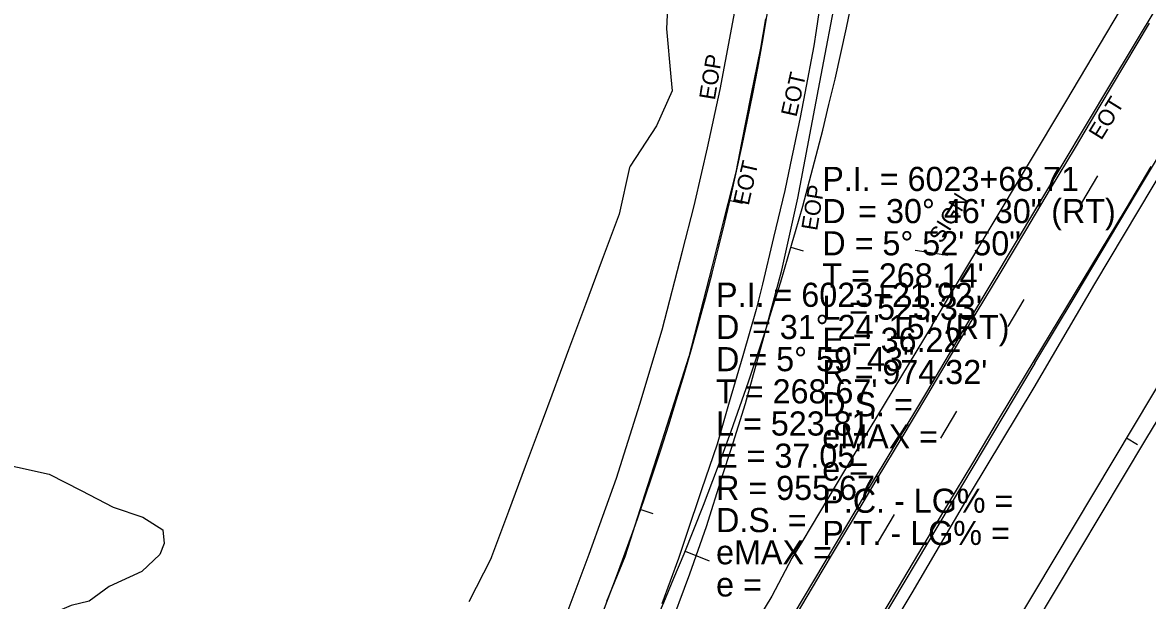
# Model space of a CAD drawing. Extents: x 2132221 to 2141942, y 535736 to 547298.
# Drawn here: x 2136948.6 to 2137298, y 539285.8 to 539465.4 of the extents above; entities that cross this region are included whole.
import ezdxf

# ---------------------------------------------------------------- set-up
doc = ezdxf.new("R2010")
doc.units = 0
for name, color, linetype in [('RD_EX_BldgApp', 7, 'Continuous'), ('RD_EX_BldgApp_txCode', 7, 'Continuous'), ('RD_EX_Conc', 7, 'Continuous'), ('RD_EX_GuardRail', 7, 'Continuous'), ('RD_EX_H2O', 7, 'Continuous'), ('RD_EX_Misc', 7, 'Continuous'), ('RD_EX_Misc_txCode', 7, 'Continuous'), ('RD_EX_Road', 7, 'Continuous'), ('RD_EX_Road_txCode', 7, 'Continuous'), ('RD_EX_VEG', 7, 'Continuous'), ('RD_HC_Cl', 7, 'Continuous'), ('RD_HC_Data', 7, 'Continuous'), ('RD_HC_Data_Tic', 7, 'Continuous')]:
    doc.layers.add(name, color=color, linetype=linetype)

msp = doc.modelspace()

# ---------------------------------------------------------------- linework, layer by layer
at = {"layer": 'RD_EX_BldgApp'}
msp.add_line((2137235.98, 539393), (2137225.83, 539394.52), dxfattribs=at)
at = {"layer": 'RD_EX_Conc'}
for points in [[(2137242.23, 539372.03), (2137263.99, 539408.38), (2137286.63, 539446.29), (2137308.35, 539482.58), (2137330.9, 539520.32), (2137352.84, 539557.03), (2137375.41, 539594.83), (2137397.01, 539631.04), (2137419.62, 539668.7), (2137441.46, 539705.12), (2137463.96, 539742.92), (2137485.77, 539779.43), (2137508.5, 539817.41), (2137530.04, 539853.47), (2137547.89, 539883.34), (2137565.16, 539912.21), (2137584.16, 539944.01), (2137609.52, 539986.34), (2137628.42, 540017.94)], [(2137263.04, 539359.5), (2137275.58, 539380.34), (2137294.64, 539412.29), (2137320.12, 539454.95), (2137338.88, 539486.39), (2137364.26, 539528.76), (2137383.24, 539560.45), (2137408.68, 539602.98), (2137427.67, 539634.75), (2137453.05, 539677.2), (2137471.87, 539708.82), (2137497.19, 539751.42), (2137516.41, 539783.43), (2137541.62, 539825.46), (2137561.12, 539858.06), (2137585.95, 539899.61), (2137605.04, 539931.67), (2137630.62, 539974.42), (2137649.49, 540005.97)], [(2137043.74, 539069.23), (2137048.13, 539076.97), (2137061.58, 539069.64), (2137074.6, 539091.41), (2137096.49, 539127.9), (2137121.9, 539170.45), (2137143.59, 539206.82), (2137166.07, 539244.36), (2137185, 539276.21), (2137210.45, 539318.75), (2137229.51, 539350.48), (2137242.23, 539372.03)], [(2137263.04, 539359.5), (2137240.58, 539321.84), (2137218.76, 539285.38), (2137196.3, 539247.74), (2137176.97, 539215.44), (2137151.95, 539173.6), (2137130.16, 539137.26), (2137107.61, 539099.35), (2137082.02, 539056.89), (2137077.38, 539049.09)]]:
    msp.add_lwpolyline(points, dxfattribs=at)
at = {"layer": 'RD_EX_GuardRail'}
for points in [[(2137592.36, 539832.15), (2137568.26, 539787.9), (2137548.04, 539754.27), (2137531.87, 539727.26), (2137515.31, 539699.54), (2137498.28, 539671.31), (2137474.37, 539631.17), (2137458.05, 539604.34), (2137441.86, 539577.27), (2137417.6, 539536.44), (2137400.33, 539507.43), (2137377.39, 539469.62), (2137353.17, 539429.19), (2137317.32, 539368.74), (2137297.36, 539335.79)], [(2137297.36, 539335.79), (2137262.72, 539277.83), (2137230.19, 539223.92), (2137198.56, 539171.04), (2137170.43, 539122.99), (2137143.89, 539078.9), (2137120.24, 539039.74), (2137112.85, 539027.78)]]:
    msp.add_lwpolyline(points, dxfattribs=at)
at = {"layer": 'RD_EX_H2O'}
msp.add_lwpolyline([(2136937.08, 539329.41), (2136956.9, 539325.01), (2136966.82, 539319.9), (2136976.74, 539314.8), (2136985.96, 539311.64), (2136992.18, 539307.69), (2136992.58, 539303.51), (2136991.26, 539300.03), (2136985.6, 539294.77), (2136975.47, 539290.12), (2136969.24, 539285.53), (2136963.66, 539284.21), (2136956.68, 539281.22), (2136945.76, 539275.36)], dxfattribs=at)
at = {"layer": 'RD_EX_Misc'}
for p, q in [((2137277.62, 539409.29), (2137282.61, 539417.68)), ((2137254.69, 539370.85), (2137259.69, 539379.23)), ((2137233.8, 539336.19), (2137238.79, 539344.58)), ((2137214.42, 539304.11), (2137219.42, 539312.49))]:
    msp.add_line(p, q, dxfattribs=at)
for points in [[(2137197.31, 539477.67), (2137195.07, 539462.84), (2137194.36, 539458.09), (2137191.57, 539443.35), (2137190.15, 539435.8), (2137187.05, 539421.12), (2137185.38, 539413.17), (2137181.88, 539398.59), (2137178.38, 539384), (2137176.5, 539376.15), (2137172.3, 539361.75), (2137168.11, 539347.35), (2137164.31, 539334.32), (2137159.52, 539320.11), (2137154.73, 539305.9), (2137152.33, 539298.79), (2137147.11, 539284.73)], [(2137179.34, 539466.45), (2137177.76, 539457.34), (2137174.85, 539442.63), (2137171.93, 539427.91), (2137170.12, 539418.81), (2137166.43, 539404.28), (2137162.74, 539389.74), (2137159.05, 539375.2), (2137155.59, 539361.6), (2137151.01, 539347.32), (2137146.43, 539333.03), (2137141.85, 539318.75), (2137137.27, 539304.46), (2137135.61, 539299.29), (2137129.93, 539285.41)], [(2137298.57, 539465.16), (2137290.87, 539452.28), (2137283.18, 539439.41), (2137275.49, 539426.53), (2137267.8, 539413.65), (2137260.11, 539400.77), (2137252.41, 539387.89), (2137244.72, 539375.02), (2137237.03, 539362.14), (2137229.34, 539349.26), (2137221.65, 539336.38), (2137213.95, 539323.51), (2137206.26, 539310.63), (2137204.52, 539307.72), (2137196.83, 539294.84), (2137189.14, 539281.96)], [(2137299.02, 539420.58), (2137291.35, 539407.69), (2137291.04, 539407.16), (2137283.28, 539394.32), (2137275.53, 539381.48), (2137267.77, 539368.64), (2137260.01, 539355.8), (2137252.26, 539342.96), (2137251.28, 539341.35), (2137243.6, 539328.47), (2137235.91, 539315.59), (2137228.23, 539302.71), (2137220.54, 539289.83), (2137212.86, 539276.95)]]:
    msp.add_lwpolyline(points, dxfattribs=at)
at = {"layer": 'RD_EX_Road'}
for points in [[(2137262.82, 539351.95), (2137281.66, 539384.2), (2137304.23, 539421.92), (2137324.62, 539455.81), (2137346.95, 539494.12), (2137365.98, 539524.98), (2137382.97, 539552.95), (2137402.34, 539585.47), (2137421, 539616.32), (2137440.79, 539650.02), (2137458.12, 539679.26), (2137474.32, 539706.92), (2137495.73, 539742.57), (2137510.44, 539767.21), (2137528.18, 539796.71), (2137547.34, 539828.56), (2137566.47, 539860.5), (2137583.1, 539889.05), (2137601.67, 539919.51), (2137620.06, 539950.89), (2137640.86, 539984.68), (2137653.2, 540005.1)], [(2137157.16, 539408.42), (2137159.63, 539418.74), (2137161.34, 539426.38), (2137165.26, 539444.48), (2137168.58, 539462.15), (2137172.6, 539483.93), (2137175.53, 539504.34), (2137178.43, 539529.49), (2137180.27, 539553.75), (2137181.44, 539571.04), (2137181.51, 539610.29), (2137180.5, 539643.86), (2137179.36, 539669.71), (2137179.23, 539702.45), (2137178.02, 539731.4), (2137177.3, 539758.46)], [(2137189.41, 539410.75), (2137195.86, 539444.65), (2137202.16, 539477.91), (2137206.77, 539514.89), (2137210.59, 539555.64), (2137211.91, 539588.29), (2137212.68, 539624.22), (2137212.42, 539662.92), (2137211.68, 539690.89), (2137210.85, 539723.35), (2137210, 539751.59)], [(2137231.11, 539371.27), (2137249.17, 539401.42), (2137272.6, 539440.72), (2137300.11, 539487.03), (2137302.61, 539489.71), (2137313.58, 539507.61), (2137322.6, 539522.56), (2137325.81, 539528.24), (2137334.23, 539541.92), (2137342.34, 539555.22), (2137347.46, 539563.53), (2137348.75, 539564.77), (2137350.27, 539568.62), (2137358.47, 539582.13), (2137362.81, 539589.77), (2137369.41, 539600.76), (2137376.87, 539613.41), (2137386.34, 539630.25), (2137398.78, 539651.22), (2137408.93, 539668.96), (2137422.27, 539691.25), (2137436.48, 539714.76), (2137452.6, 539741.72)], [(2137048.13, 539076.97), (2137057.39, 539093.44), (2137067.57, 539111.87), (2137079.22, 539132.53), (2137094.62, 539160.88), (2137106.97, 539183.5), (2137117.14, 539203.56), (2137126.87, 539223.28), (2137136.64, 539245.56), (2137142.29, 539258.43), (2137148.92, 539275.38), (2137155.88, 539294.04), (2137161, 539308.74), (2137165.87, 539324.26), (2137168.83, 539333.05), (2137173.16, 539346.96), (2137178.88, 539367.59), (2137184.45, 539388.35), (2137189.41, 539410.75)], [(2137006.53, 539066.01), (2137013.89, 539078.91), (2137024.77, 539097.78), (2137038.63, 539121.79), (2137050.02, 539142.02), (2137056.82, 539154.91), (2137066.02, 539172.3), (2137073.99, 539186.99), (2137083.8, 539205.71), (2137091.28, 539221.05), (2137099.16, 539237.88), (2137108.37, 539258.44), (2137116.77, 539279.44), (2137124.59, 539300.19), (2137133.06, 539323.8), (2137140.3, 539346.76), (2137147.25, 539369.82), (2137153.61, 539394.27), (2137157.16, 539408.42)], [(2137231.11, 539371.27), (2137209.1, 539334.87), (2137190.96, 539304.41), (2137187.5, 539298.93), (2137181.36, 539287.14), (2137166.25, 539262.11), (2137146.11, 539227.86), (2137144.58, 539226.64), (2137138.66, 539217.45), (2137124.26, 539194.84), (2137122.04, 539195.11), (2137111.32, 539175.78), (2137100.54, 539156.89), (2137083.66, 539126.93), (2137073.42, 539109.73), (2137059.72, 539085.91), (2137053.68, 539074.62)], [(2137068.88, 539028.2), (2137084.75, 539055.08), (2137102.46, 539084.72), (2137120.25, 539114.08), (2137139.97, 539146.71), (2137155, 539172.04), (2137172.78, 539201.18), (2137190.67, 539231.04), (2137207.43, 539258.89), (2137224.9, 539288.17), (2137243.07, 539319.08), (2137262.82, 539351.95)]]:
    msp.add_lwpolyline(points, dxfattribs=at)
at = {"layer": 'RD_EX_VEG'}
msp.add_lwpolyline([(2137149.1, 539474.41), (2137148.56, 539463.36), (2137149.98, 539448.43), (2137150.39, 539444.12), (2137145.51, 539433.28), (2137137.36, 539420.69), (2137137.11, 539420.3), (2137133.91, 539405.8), (2137128.67, 539391.74), (2137123.44, 539377.68), (2137118.21, 539363.62), (2137112.98, 539349.57), (2137109.97, 539341.49), (2137104.74, 539327.43), (2137099.51, 539313.38), (2137094.27, 539299.32), (2137094.05, 539298.73), (2137087.2, 539285.39)], dxfattribs=at)
at = {"layer": 'RD_HC_Cl'}
msp.add_line((2139719.79, 543396.28), (2136851.48, 538600.7), dxfattribs=at)
for centre, radius, start, end in [((2136251.89, 539668.21), 974.32, 330.57825, 1.35319), ((2136237.58, 539626.93), 955.67, 330.27494, 1.67918)]:
    msp.add_arc(centre, radius, start, end, dxfattribs=at)
at = {"layer": 'RD_HC_Data_Tic'}
for p, q in [((2137168.33, 539410.09), (2137172.22, 539409.19)), ((2137168.33, 539410.09), (2137172.22, 539409.19)), ((2137187.26, 539395.49), (2137191.1, 539394.37)), ((2137291.47, 539336.32), (2137294.9, 539334.27)), ((2137140.59, 539314.06), (2137144.37, 539312.76)), ((2137140.59, 539314.06), (2137144.37, 539312.76)), ((2137154.4, 539301.09), (2137161.81, 539298.07))]:
    msp.add_line(p, q, dxfattribs=at)

# ---------------------------------------------------------------- texts
at = {"layer": 'RD_EX_BldgApp_txCode'}
msp.add_text('SIGN', height=5, rotation=58.1344, dxfattribs=at).set_placement((2137234.05, 539396.4))
at = {"layer": 'RD_EX_Misc_txCode'}
for rotation, p in [(77.2379, (2137188.94, 539435.78)), (58.1344, (2137283.65, 539428.54)), (77.2379, (2137174.11, 539408.29))]:
    msp.add_text('EOT', height=5, rotation=rotation, dxfattribs=at).set_placement(p)
at = {"layer": 'RD_EX_Road_txCode'}
for p in [(2137163.62, 539441.05), (2137195.37, 539400.47)]:
    msp.add_text('EOP', height=5, rotation=80.5716, dxfattribs=at).set_placement(p)
at = {"layer": 'RD_HC_Data'}
for s, p in [('P.I. = 6023+68.71', (2137197, 539413)), ('D', (2137197, 539403)), ('    = 30%%d 46\' 30" (RT)', (2137197, 539403)), ('D = 5%%d 52\' 50"', (2137197, 539393)), ("T = 268.14'", (2137197, 539383)), ('P.I. = 6023+21.92', (2137164, 539377)), ("L = 523.33'", (2137197, 539373)), ('D', (2137164, 539367)), ('    = 31%%d 24\' 15" (RT)', (2137164, 539367)), ("E = 36.22'", (2137197, 539363)), ('D = 5%%d 59\' 43"', (2137164, 539357)), ("R = 974.32'", (2137197, 539353)), ("T = 268.67'", (2137164, 539347)), ('D.S. = ', (2137197, 539343)), ("L = 523.81'", (2137164, 539337)), ('eMAX = ', (2137197, 539333)), ("E = 37.05'", (2137164, 539327)), ('e = ', (2137197, 539323)), ("R = 955.67'", (2137164, 539317)), ('P.C. - LG% = ', (2137197, 539313)), ('D.S. = ', (2137164, 539307)), ('P.T. - LG% = ', (2137197, 539303)), ('eMAX = ', (2137164, 539297)), ('e = ', (2137164, 539287))]:
    msp.add_text(s, height=7.5, dxfattribs=at).set_placement(p)

doc.saveas('drawing.dxf')
